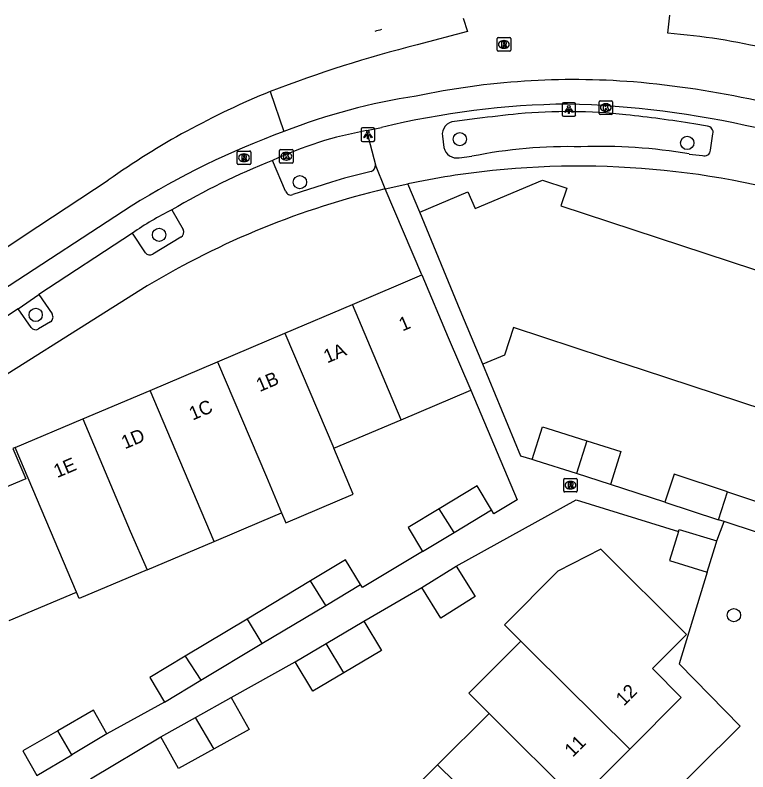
# Model space of a CAD drawing. Extents: x 159961 to 160856, y 382704 to 383353.
# Drawn here: x 160265.7 to 160319.7, y 383296.8 to 383352.5 of the extents above; entities that cross this region are included whole.
import ezdxf

# ---------------------------------------------------------------- set-up
doc = ezdxf.new("R2010")
doc.units = 0
for name, color, linetype in [('IMGEO_Boom', 7, 'Continuous'), ('IMGEO_Kolk', 7, 'Continuous'), ('IMGEO_Lichtpunt', 7, 'Continuous'), ('IMGEO_Pand', 7, 'Continuous'), ('IMGEO_Pand_nummerreeks', 7, 'Continuous'), ('IMGEO_Rijbaan_lokaal_gesloten', 7, 'Continuous'), ('IMGEO_Rioolput', 7, 'Continuous'), ('IMGEO_Voetpad_open', 7, 'Continuous')]:
    doc.layers.add(name, color=color, linetype=linetype)

msp = doc.modelspace()

# ---------------------------------------------------------------- linework, layer by layer
at = {"layer": 'IMGEO_Boom'}
for centre in [(160298.48, 383343.402), (160315.25, 383343.122), (160286.692, 383340.231), (160276.305, 383336.349), (160267.21, 383330.45), (160318.693, 383308.318)]:
    msp.add_circle(centre, 0.489, dxfattribs=at)
at = {"layer": 'IMGEO_Kolk'}
for p, q in [((160308.748, 383345.297), (160308.748, 383346.149)), ((160308.823, 383346.223), (160309.675, 383346.223)), ((160309.749, 383346.149), (160309.749, 383345.297)), ((160309.236, 383346.003), (160309.261, 383346.003)), ((160309.675, 383345.223), (160308.823, 383345.223)), ((160309.259, 383345.443), (160309.234, 383345.443)), ((160285.186, 383341.714), (160285.186, 383342.566)), ((160285.261, 383342.64), (160286.113, 383342.64)), ((160285.674, 383342.42), (160285.699, 383342.42)), ((160286.187, 383342.566), (160286.187, 383341.714)), ((160286.113, 383341.64), (160285.261, 383341.64)), ((160285.697, 383341.86), (160285.672, 383341.86))]:
    msp.add_line(p, q, dxfattribs=at)
for points in [[(160308.748, 383345.297), (160308.748, 383346.149)], [(160308.823, 383346.223), (160309.675, 383346.223)], [(160309.749, 383346.149), (160309.749, 383345.297)], [(160309.069, 383345.923), (160309.192, 383345.923), (160309.192, 383345.772), (160309.322, 383345.923), (160309.486, 383345.923), (160309.34, 383345.772), (160309.493, 383345.523), (160309.341, 383345.523), (160309.256, 383345.687), (160309.192, 383345.62), (160309.192, 383345.523), (160309.069, 383345.523), (160309.069, 383345.923)], [(160309.675, 383345.223), (160308.823, 383345.223)], [(160285.186, 383341.714), (160285.186, 383342.566)], [(160285.261, 383342.64), (160286.113, 383342.64)], [(160285.507, 383342.34), (160285.63, 383342.34), (160285.63, 383342.189), (160285.76, 383342.34), (160285.924, 383342.34), (160285.778, 383342.189), (160285.931, 383341.94), (160285.779, 383341.94), (160285.694, 383342.104), (160285.63, 383342.037), (160285.63, 383341.94), (160285.507, 383341.94), (160285.507, 383342.34)], [(160286.187, 383342.566), (160286.187, 383341.714)], [(160286.113, 383341.64), (160285.261, 383341.64)]]:
    msp.add_lwpolyline(points, dxfattribs=at)
for centre, start, end in [((160308.825, 383346.147), 91.552, 178.448), ((160308.825, 383346.147), 91.552, 178.448), ((160309.673, 383346.147), 1.552, 88.448), ((160309.673, 383346.147), 1.552, 88.448), ((160308.825, 383345.299), 181.552, 268.448), ((160308.825, 383345.299), 181.552, 268.448), ((160309.673, 383345.299), 271.552, 358.448), ((160309.673, 383345.299), 271.552, 358.448), ((160285.263, 383342.564), 91.552, 178.448), ((160285.263, 383342.564), 91.552, 178.448), ((160286.111, 383342.564), 1.552, 88.448), ((160286.111, 383342.564), 1.552, 88.448), ((160285.263, 383341.716), 181.552, 268.448), ((160285.263, 383341.716), 181.552, 268.448), ((160286.111, 383341.716), 271.552, 358.448), ((160286.111, 383341.716), 271.552, 358.448)]:
    msp.add_arc(centre, 0.0765, start, end, dxfattribs=at)
for centre, major_axis, ratio, start_param, end_param in [((160309.235, 383345.723), (-0.387, 0.002), 0.722429, 4.712389, 7.853982), ((160309.26, 383345.723), (-0.39, 0.002), 0.717154, 1.570796, 4.712389), ((160285.673, 383342.14), (-0.387, 0.002), 0.722429, 4.712389, 7.853982), ((160285.698, 383342.14), (-0.39, 0.002), 0.717154, 1.570796, 4.712389)]:
    msp.add_ellipse(centre, major_axis=major_axis, ratio=ratio, start_param=start_param, end_param=end_param, dxfattribs=at)
at = {"layer": 'IMGEO_Lichtpunt'}
for p, q in [((160306.93, 383346.085), (160306.122, 383346.085)), ((160306.93, 383346.085), (160306.122, 383346.085)), ((160306.028, 383345.99), (160306.028, 383345.183)), ((160306.028, 383345.99), (160306.028, 383345.183)), ((160307.024, 383345.183), (160307.024, 383345.99)), ((160307.024, 383345.183), (160307.024, 383345.99)), ((160306.122, 383345.089), (160306.93, 383345.089)), ((160306.122, 383345.089), (160306.93, 383345.089)), ((160291.21, 383344.133), (160291.21, 383343.326)), ((160291.21, 383344.133), (160291.21, 383343.326)), ((160292.112, 383344.228), (160291.304, 383344.228)), ((160292.112, 383344.228), (160291.304, 383344.228)), ((160292.206, 383343.326), (160292.206, 383344.133)), ((160292.206, 383343.326), (160292.206, 383344.133)), ((160291.304, 383343.232), (160292.112, 383343.232)), ((160291.304, 383343.232), (160292.112, 383343.232))]:
    msp.add_line(p, q, dxfattribs=at)
for points in [[(160306.402, 383345.654), (160306.441, 383345.626), (160306.253, 383345.364), (160306.215, 383345.391), (160306.402, 383345.654)], [(160306.504, 383345.606), (160306.551, 383345.606), (160306.551, 383345.284), (160306.504, 383345.284), (160306.504, 383345.606)], [(160306.614, 383345.626), (160306.652, 383345.653), (160306.839, 383345.391), (160306.8, 383345.363), (160306.614, 383345.626)], [(160291.584, 383343.797), (160291.623, 383343.769), (160291.435, 383343.507), (160291.397, 383343.534), (160291.584, 383343.797)], [(160291.686, 383343.749), (160291.733, 383343.749), (160291.733, 383343.427), (160291.686, 383343.427), (160291.686, 383343.749)], [(160291.796, 383343.769), (160291.834, 383343.796), (160292.021, 383343.534), (160291.982, 383343.506), (160291.796, 383343.769)]]:
    msp.add_lwpolyline(points, dxfattribs=at)
for centre in [(160306.527, 383345.788), (160291.709, 383343.931)]:
    msp.add_circle(centre, 0.0994, dxfattribs=at)
for centre, start, end in [((160306.122, 383345.99), 90, 180), ((160306.122, 383345.99), 90, 180), ((160306.93, 383345.99), 0, 90), ((160306.93, 383345.99), 0, 90), ((160306.122, 383345.183), 180, 270), ((160306.122, 383345.183), 180, 270), ((160306.93, 383345.183), 270, 0), ((160306.93, 383345.183), 270, 360), ((160291.304, 383344.133), 90, 180), ((160291.304, 383344.133), 90, 180), ((160292.112, 383344.133), 0, 90), ((160292.112, 383344.133), 0, 90), ((160291.304, 383343.326), 180, 270), ((160291.304, 383343.326), 180, 270), ((160292.112, 383343.326), 270, 0), ((160292.112, 383343.326), 270, 360)]:
    msp.add_arc(centre, 0.0946, start, end, dxfattribs=at)
at = {"layer": 'IMGEO_Pand'}
for points in [[(160295.522, 383338.01), (160299.076, 383339.507), (160299.604, 383338.3), (160304.591, 383340.38), (160306.367, 383339.797), (160305.935, 383338.483), (160346.836, 383325.049), (160343.838, 383315.922), (160339.287, 383317.418), (160336.483, 383318.339), (160325.633, 383321.902), (160322.789, 383322.836), (160311.959, 383326.393), (160309.145, 383327.317), (160302.447, 383329.517), (160301.78, 383327.486), (160300.173, 383326.818)], [(160300.173, 383326.818), (160298.514, 383330.809), (160295.522, 383338.01)], [(160290.56, 383331.219), (160295.679, 383333.392)], [(160295.679, 383333.392), (160297.632, 383328.79), (160299.283, 383324.901)], [(160285.589, 383329.109), (160290.56, 383331.219)], [(160294.161, 383322.727), (160290.56, 383331.219)], [(160280.618, 383326.999), (160285.589, 383329.109)], [(160285.589, 383329.109), (160289.19, 383320.617)], [(160275.648, 383324.89), (160280.618, 383326.999)], [(160280.618, 383326.999), (160284.219, 383318.507), (160285.338, 383315.867)], [(160270.677, 383322.78), (160275.648, 383324.89)], [(160280.368, 383313.757), (160275.648, 383324.89)], [(160294.161, 383322.727), (160299.283, 383324.901)], [(160265.706, 383320.67), (160270.677, 383322.78)], [(160270.677, 383322.78), (160274.177, 383314.513), (160275.429, 383311.661)], [(160289.19, 383320.617), (160294.161, 383322.727)], [(160303.814, 383319.787), (160304.581, 383322.21), (160304.89, 383322.112), (160307.852, 383321.173)], [(160307.852, 383321.173), (160307.085, 383318.751)], [(160307.852, 383321.173), (160310.356, 383320.38), (160309.588, 383317.958)], [(160265.706, 383320.67), (160265.532, 383320.596), (160266.474, 383318.377), (160261.671, 383316.356)], [(160270.218, 383310.027), (160265.706, 383320.67)], [(160285.338, 383315.867), (160285.655, 383315.12), (160290.626, 383317.23), (160289.19, 383320.617)], [(160307.085, 383318.751), (160304.123, 383319.689), (160303.814, 383319.787)], [(160309.588, 383317.958), (160307.085, 383318.751)], [(160318.229, 383317.411), (160314.286, 383318.706), (160313.61, 383316.645)], [(160300.83, 383316.074), (160299.769, 383317.841), (160296.951, 383316.15)], [(160317.553, 383315.358), (160318.229, 383317.411)], [(160318.229, 383317.411), (160321.105, 383316.464)], [(160313.61, 383316.645), (160317.553, 383315.358)], [(160296.951, 383316.15), (160294.674, 383314.784), (160295.733, 383313.018)], [(160298.065, 383314.416), (160296.951, 383316.15)], [(160298.065, 383314.416), (160300.83, 383316.074)], [(160280.368, 383313.757), (160283.892, 383315.253), (160285.338, 383315.867)], [(160317.979, 383315.218), (160317.553, 383315.358)], [(160320.428, 383314.411), (160317.979, 383315.218)], [(160295.733, 383313.018), (160298.065, 383314.416)], [(160314.608, 383314.486), (160313.95, 383312.349), (160316.715, 383311.497)], [(160314.608, 383314.486), (160314.657, 383314.644), (160317.422, 383313.792)], [(160275.429, 383311.661), (160280.368, 383313.757)], [(160316.715, 383311.497), (160317.373, 383313.634), (160317.422, 383313.792)], [(160311.017, 383298.454), (160314.814, 383302.245), (160312.68, 383304.382), (160315.189, 383306.887), (160308.889, 383313.195), (160305.711, 383311.569), (160301.781, 383307.599), (160302.986, 383306.406)], [(160291.158, 383310.584), (160290.063, 383312.401), (160287.481, 383310.851)], [(160275.429, 383311.661), (160270.426, 383309.538), (160270.218, 383310.027)], [(160295.671, 383310.352), (160298.206, 383311.938)], [(160298.206, 383311.938), (160299.609, 383309.695), (160297.075, 383308.109), (160295.671, 383310.352)], [(160287.481, 383310.851), (160282.793, 383308.038)], [(160288.594, 383309.045), (160287.481, 383310.851)], [(160288.594, 383309.045), (160291.158, 383310.584)], [(160265.248, 383307.917), (160270.218, 383310.027)], [(160283.887, 383306.221), (160288.594, 383309.045)], [(160282.793, 383308.038), (160278.227, 383305.298)], [(160282.793, 383308.038), (160283.887, 383306.221)], [(160288.639, 383306.235), (160291.416, 383307.88)], [(160291.416, 383307.88), (160292.699, 383305.714), (160289.937, 383304.079)], [(160279.39, 383303.522), (160283.887, 383306.221)], [(160286.351, 383304.88), (160288.639, 383306.235)], [(160289.937, 383304.079), (160288.639, 383306.235)], [(160302.986, 383306.406), (160299.156, 383302.561), (160300.641, 383301.082)], [(160311.017, 383298.454), (160303.799, 383305.601), (160302.986, 383306.406)], [(160278.227, 383305.298), (160275.623, 383303.735), (160276.714, 383301.916)], [(160278.227, 383305.298), (160279.39, 383303.522)], [(160289.937, 383304.079), (160287.634, 383302.715), (160286.351, 383304.88)], [(160276.714, 383301.916), (160279.39, 383303.522)], [(160278.995, 383300.791), (160281.629, 383302.257)], [(160281.629, 383302.257), (160282.938, 383299.904), (160280.378, 383298.479)], [(160272.464, 383299.573), (160271.46, 383301.315), (160268.834, 383299.801)], [(160300.641, 383301.082), (160296.846, 383297.292)], [(160307.151, 383294.594), (160300.641, 383301.082)], [(160276.436, 383299.367), (160278.995, 383300.791)], [(160280.378, 383298.479), (160280.287, 383298.569), (160278.995, 383300.791)], [(160268.834, 383299.801), (160266.257, 383298.316), (160267.305, 383296.498)], [(160269.866, 383298.025), (160268.834, 383299.801)], [(160272.464, 383299.573), (160269.866, 383298.025)], [(160280.378, 383298.479), (160277.746, 383297.013), (160276.436, 383299.367)], [(160307.151, 383294.594), (160311.017, 383298.454)], [(160267.305, 383296.498), (160269.866, 383298.025)], [(160293.011, 383293.463), (160296.846, 383297.292)], [(160296.846, 383297.292), (160303.4, 383290.849)]]:
    msp.add_lwpolyline(points, dxfattribs=at)
at = {"layer": 'IMGEO_Rijbaan_lokaal_gesloten'}
for points in [[(160298.737, 383352.308), (160299.057, 383351.333), (160295.34, 383350.344)], [(160313.822, 383351.21), (160313.978, 383352.541)], [(160284.504, 383346.913), (160285.514, 383343.969)], [(160291.609, 383344.027), (160292.709, 383344.262)], [(160266.37, 383336.296), (160272.561, 383340.382)], [(160274.252, 383338.459), (160264.698, 383332.211)], [(160274.337, 383336.47), (160267.452, 383331.957)], [(160265.918, 383330.903), (160267.452, 383331.957)], [(160265.918, 383330.903), (160262.034, 383328.341)]]:
    msp.add_lwpolyline(points, dxfattribs=at)
for centre, radius, start, end in [((160322.68, 383242.919), 112.614, 105.42987, 105.68888), ((160309.575, 383299.896), 51.49, 76.8485, 85.2685), ((160318.218, 383259.263), 93.911, 104.0999, 111.03877), ((160306.88, 383291.854), 55.936, 85.4735, 101.9809), ((160305.485, 383278.481), 69.378, 77.61852, 85.19699), ((160306.899, 383291.775), 59.512, 112.10499, 125.23888), ((160301.96, 383301.918), 45.152, 98.5234, 111.3607), ((160307.26, 383284.032), 61.962, 90.77642, 103.58161), ((160304.506, 383274.704), 71.311, 77.12925, 88.46226), ((160306.555, 383286.698), 61.014, 110.17321, 121.96772), ((160296.476, 383316.588), 27.868, 100.0582, 115.0696), ((160304.291, 383292.445), 53.141, 111.6702, 120.5988), ((160286.904, 383318.518), 21.913, 116.165, 124.9934), ((159989.662, 383751.543), 498.996, 302.29795, 303.67825)]:
    msp.add_arc(centre, radius, start, end, dxfattribs=at)
at = {"layer": 'IMGEO_Rioolput'}
for p, q in [((160301.231, 383349.956), (160301.231, 383350.808)), ((160301.306, 383350.882), (160302.158, 383350.882)), ((160301.719, 383350.662), (160301.744, 383350.662)), ((160302.232, 383350.808), (160302.232, 383349.956)), ((160301.742, 383350.102), (160301.717, 383350.102)), ((160302.158, 383349.882), (160301.306, 383349.882)), ((160282.068, 383341.602), (160282.068, 383342.454)), ((160282.143, 383342.528), (160282.995, 383342.528)), ((160282.556, 383342.308), (160282.581, 383342.308)), ((160283.069, 383342.454), (160283.069, 383341.602)), ((160282.579, 383341.748), (160282.554, 383341.748)), ((160282.995, 383341.528), (160282.143, 383341.528)), ((160306.141, 383317.474), (160306.141, 383318.326)), ((160306.216, 383318.4), (160307.068, 383318.4)), ((160306.629, 383318.18), (160306.654, 383318.18)), ((160307.142, 383318.326), (160307.142, 383317.474)), ((160306.652, 383317.62), (160306.627, 383317.62)), ((160307.068, 383317.4), (160306.216, 383317.4))]:
    msp.add_line(p, q, dxfattribs=at)
for points in [[(160301.231, 383349.956), (160301.231, 383350.808)], [(160301.306, 383350.882), (160302.158, 383350.882)], [(160301.82, 383350.58), (160301.568, 383350.582), (160301.568, 383350.182)], [(160301.746, 383350.501), (160301.692, 383350.501), (160301.692, 383350.42)], [(160302.232, 383350.808), (160302.232, 383349.956)], [(160301.568, 383350.182), (160301.692, 383350.182), (160301.692, 383350.344), (160301.703, 383350.344)], [(160301.692, 383350.42), (160301.744, 383350.42)], [(160301.75, 383350.315), (160301.821, 383350.182), (160301.961, 383350.182), (160301.896, 383350.308)], [(160302.158, 383349.882), (160301.306, 383349.882)], [(160282.068, 383341.602), (160282.068, 383342.454)], [(160282.143, 383342.528), (160282.995, 383342.528)], [(160282.657, 383342.226), (160282.405, 383342.228), (160282.405, 383341.828)], [(160282.583, 383342.147), (160282.529, 383342.147), (160282.529, 383342.066)], [(160283.069, 383342.454), (160283.069, 383341.602)], [(160282.405, 383341.828), (160282.529, 383341.828), (160282.529, 383341.99), (160282.54, 383341.99)], [(160282.529, 383342.066), (160282.581, 383342.066)], [(160282.587, 383341.961), (160282.658, 383341.828), (160282.798, 383341.828), (160282.733, 383341.954)], [(160282.995, 383341.528), (160282.143, 383341.528)], [(160306.141, 383317.474), (160306.141, 383318.326)], [(160306.216, 383318.4), (160307.068, 383318.4)], [(160307.142, 383318.326), (160307.142, 383317.474)], [(160306.73, 383318.098), (160306.478, 383318.1), (160306.478, 383317.7)], [(160306.478, 383317.7), (160306.602, 383317.7), (160306.602, 383317.862), (160306.613, 383317.862)], [(160306.656, 383318.019), (160306.602, 383318.019), (160306.602, 383317.938)], [(160306.602, 383317.938), (160306.654, 383317.938)], [(160306.66, 383317.833), (160306.731, 383317.7), (160306.871, 383317.7), (160306.806, 383317.826)], [(160307.068, 383317.4), (160306.216, 383317.4)]]:
    msp.add_lwpolyline(points, dxfattribs=at)
for centre, radius, start, end in [((160301.308, 383350.806), 0.0765, 91.552, 178.448), ((160301.308, 383350.806), 0.0765, 91.552, 178.448), ((160301.752, 383350.405), 0.0964, 77.0061, 93.1865), ((160301.766, 383350.462), 0.0378, 276.6634, 79.6772), ((160301.819, 383350.47), 0.109, 350.3612, 89.416), ((160302.156, 383350.806), 0.0765, 1.552, 88.448), ((160302.156, 383350.806), 0.0765, 1.552, 88.448), ((160301.308, 383349.958), 0.0765, 181.552, 268.448), ((160301.308, 383349.958), 0.0765, 181.552, 268.448), ((160301.702, 383350.291), 0.0533, 26.0293, 88.6989), ((160301.728, 383350.609), 0.19, 274.7715, 282.9687), ((160301.817, 383350.47), 0.112, 277.5842, 350.9817), ((160301.801, 383350.255), 0.108, 29.5134, 73.7905), ((160302.156, 383349.958), 0.0765, 271.552, 358.448), ((160302.156, 383349.958), 0.0765, 271.552, 358.448), ((160282.145, 383342.452), 0.0765, 91.552, 178.448), ((160282.145, 383342.452), 0.0765, 91.552, 178.448), ((160282.589, 383342.051), 0.0964, 77.0061, 93.1865), ((160282.603, 383342.108), 0.0378, 276.6634, 79.6772), ((160282.656, 383342.116), 0.109, 350.3612, 89.416), ((160282.993, 383342.452), 0.0765, 1.552, 88.448), ((160282.993, 383342.452), 0.0765, 1.552, 88.448), ((160282.145, 383341.604), 0.0765, 181.552, 268.448), ((160282.145, 383341.604), 0.0765, 181.552, 268.448), ((160282.539, 383341.937), 0.0533, 26.0293, 88.6989), ((160282.565, 383342.255), 0.19, 274.7715, 282.9687), ((160282.654, 383342.116), 0.112, 277.5842, 350.9817), ((160282.638, 383341.901), 0.108, 29.5134, 73.7905), ((160282.993, 383341.604), 0.0765, 271.552, 358.448), ((160282.993, 383341.604), 0.0765, 271.552, 358.448), ((160306.218, 383318.324), 0.0765, 91.552, 178.448), ((160306.218, 383318.324), 0.0765, 91.552, 178.448), ((160307.066, 383318.324), 0.0765, 1.552, 88.448), ((160307.066, 383318.324), 0.0765, 1.552, 88.448), ((160306.612, 383317.809), 0.0533, 26.0293, 88.6989), ((160306.638, 383318.127), 0.19, 274.7715, 282.9687), ((160306.662, 383317.923), 0.0964, 77.0061, 93.1865), ((160306.676, 383317.98), 0.0378, 276.6634, 79.6772), ((160306.729, 383317.988), 0.109, 350.3612, 89.416), ((160306.727, 383317.988), 0.112, 277.5842, 350.9817), ((160306.711, 383317.773), 0.108, 29.5134, 73.7905), ((160306.218, 383317.476), 0.0765, 181.552, 268.448), ((160306.218, 383317.476), 0.0765, 181.552, 268.448), ((160307.066, 383317.476), 0.0765, 271.552, 358.448), ((160307.066, 383317.476), 0.0765, 271.552, 358.448)]:
    msp.add_arc(centre, radius, start, end, dxfattribs=at)
for centre, major_axis, ratio, start_param, end_param in [((160301.718, 383350.382), (-0.387, 0.002), 0.722429, 4.712389, 7.853982), ((160301.743, 383350.382), (-0.39, 0.002), 0.717154, 1.570796, 4.712389), ((160282.555, 383342.028), (-0.387, 0.002), 0.722429, 4.712389, 7.853982), ((160282.58, 383342.028), (-0.39, 0.002), 0.717154, 1.570796, 4.712389), ((160306.628, 383317.9), (-0.387, 0.002), 0.722429, 4.712389, 7.853982), ((160306.653, 383317.9), (-0.39, 0.002), 0.717154, 1.570796, 4.712389)]:
    msp.add_ellipse(centre, major_axis=major_axis, ratio=ratio, start_param=start_param, end_param=end_param, dxfattribs=at)
at = {"layer": 'IMGEO_Voetpad_open'}
for points in [[(160299.767, 383344.925), (160298.097, 383344.702)], [(160316.733, 383344.351), (160315.739, 383344.53)], [(160291.609, 383344.027), (160292.261, 383341.517)], [(160297.195, 383343.61), (160297.31, 383342.785)], [(160316.955, 383342.584), (160317.147, 383343.794)], [(160298.446, 383342.031), (160299.365, 383342.136)], [(160315.397, 383342.307), (160316.386, 383342.197)], [(160285.638, 383339.568), (160284.668, 383341.83)], [(160291.94, 383341.025), (160289.986, 383340.534), (160289.032, 383340.228), (160286.178, 383339.325)], [(160292.986, 383339.738), (160292.261, 383341.517)], [(160292.986, 383339.738), (160294.643, 383340.108)], [(160295.522, 383338.01), (160294.643, 383340.108)], [(160295.679, 383333.392), (160292.986, 383339.738)], [(160277.241, 383338.186), (160278.091, 383336.746)], [(160275.299, 383335.027), (160274.337, 383336.47)], [(160277.92, 383336.175), (160275.851, 383334.915)], [(160275.441, 383332.587), (160260.671, 383323.305)], [(160267.452, 383331.957), (160268.418, 383330.516)], [(160266.873, 383329.526), (160265.918, 383330.903)], [(160268.297, 383329.947), (160267.42, 383329.414)], [(160303.814, 383319.787), (160302.987, 383320.049), (160300.173, 383326.818)], [(160299.283, 383324.901), (160302.713, 383316.822), (160300.999, 383315.793), (160300.83, 383316.074)], [(160313.61, 383316.645), (160309.588, 383317.958)], [(160298.206, 383311.938), (160307.059, 383316.812), (160314.608, 383314.486)], [(160317.422, 383313.792), (160317.979, 383315.218)], [(160295.733, 383313.018), (160291.295, 383310.357), (160291.158, 383310.584)], [(160316.715, 383311.497), (160314.652, 383304.732), (160319.156, 383300.15), (160306.41, 383287.505), (160304.618, 383289.242), (160269.505, 383254.094), (160264.14, 383259.417)], [(160291.416, 383307.88), (160295.671, 383310.352)], [(160281.629, 383302.257), (160286.351, 383304.88)], [(160276.714, 383301.916), (160272.464, 383299.573)], [(160271.24, 383296.27), (160276.436, 383299.367)]]:
    msp.add_lwpolyline(points, dxfattribs=at)
for centre, radius, start, end in [((160339.798, 383004.289), 342.98, 96.19387, 96.7026), ((160306.411, 383304.734), 40.694, 83.9034, 95.1008), ((160300.657, 383250.596), 95.137, 80.8784, 83.92032), ((160298.148, 383343.742), 0.962, 93.0214, 187.8647), ((160316.72, 383343.909), 0.442, 344.9007, 88.3437), ((160298.272, 383343.002), 0.987, 192.7228, 280.1302), ((160306.455, 383307.185), 35.663, 88.4564, 101.4677), ((160308.957, 383305.545), 37.322, 80.0636, 92.3664), ((160316.541, 383342.581), 0.414, 248.0578, 0.3846), ((160291.798, 383341.468), 0.465, 287.7347, 6.0213), ((160307.25, 383279.762), 61.649, 95.91108, 101.79996), ((160307.282, 383279.559), 61.854, 70.86077, 95.92134), ((160307.291, 383279.543), 61.872, 103.36764, 120.98207), ((160286.008, 383339.668), 0.383, 195.1355, 296.409), ((160277.688, 383336.556), 0.446, 301.3891, 25.2677), ((160275.644, 383335.311), 0.446, 219.425, 297.6359), ((160268.103, 383330.286), 0.39, 299.7569, 36.2325), ((160267.207, 383329.766), 0.411, 215.6527, 301.2042)]:
    msp.add_arc(centre, radius, start, end, dxfattribs=at)

# ---------------------------------------------------------------- texts
at = {"layer": 'IMGEO_Pand_nummerreeks'}
for s, rotation, p in [('1', 22.999, (160294.253, 383329.223)), ('1A', 22.999, (160288.7, 383326.867)), ('1B', 22.9985, (160283.728, 383324.757)), ('1C', 23.0043, (160278.782, 383322.657)), ('1D', 22.9994, (160273.788, 383320.537)), ('1E', 22.991, (160268.796, 383318.418)), ('12', 44.9543, (160310.582, 383301.579)), ('11', 44.9567, (160306.803, 383297.807))]:
    msp.add_text(s, height=1, rotation=rotation, dxfattribs=at).set_placement(p)

doc.saveas('drawing.dxf')
